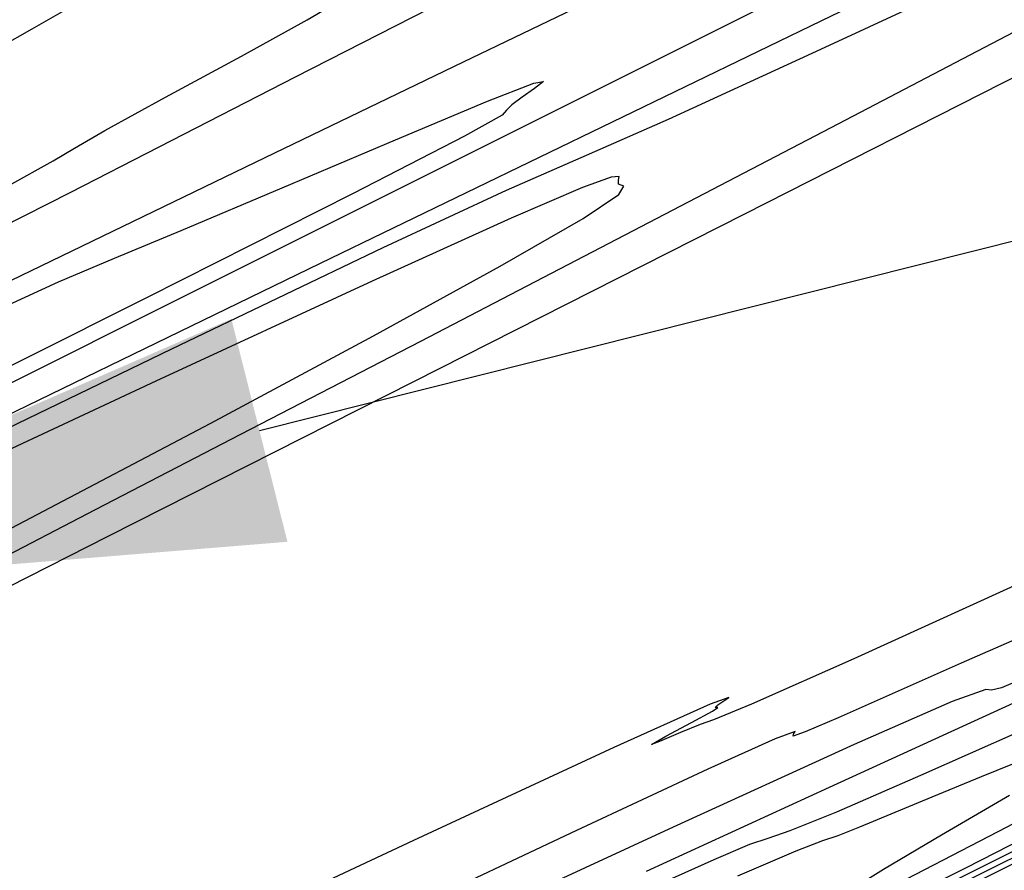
# Model space of a CAD drawing. Extents: x 3249832 to 3255657, y 13789405 to 13793316.
# Tile 589 of 656: x 3255051 to 3255080, y 13790606 to 13790631. Entities that reach past the tile are written whole.
import ezdxf

# ---------------------------------------------------------------- set-up
doc = ezdxf.new("R2010")
doc.units = 0
doc.header["$LTSCALE"] = 100
doc.header["$MEASUREMENT"] = 0
for name, color, linetype in [('GRATIO_CON', 10, 'CONTINUOUS'), ('GRATIO_ICON', 7, 'CONTINUOUS'), ('TARGETS_EAST', 7, 'CONTINUOUS')]:
    doc.layers.add(name, color=color, linetype=linetype)
doc.styles.add('Gratio_032316_contours$0$symbol', font='symbol.shx')
doc.linetypes.add('Gratio_032316_contours$0$DEPRESSION', pattern='A,0.3,["%",Gratio_032316_contours$0$symbol,S=0.05,R=180,X=0,Y=0],0.0001', length=0.3001)

# ---------------------------------------------------------------- blocks, each defined once
blk = doc.blocks.new('Gratio_032316_contours')
at = {"layer": 'GRATIO_CON', "color": 1, "linetype": 'Continuous', "flags": 128}
for points in [[(3255008.539, 13790604.099), (3255019.116, 13790609.215), (3255028.101, 13790613.577), (3255033.128, 13790616.004), (3255034.987, 13790616.883), (3255035.26, 13790616.995), (3255035.37, 13790617.042), (3255036.114, 13790617.418), (3255038.132, 13790618.441), (3255041.76, 13790620.274), (3255046.113, 13790622.474), (3255050.003, 13790624.443), (3255050.003, 13790624.443), (3255052.694, 13790625.813), (3255055.256, 13790627.126), (3255059.212, 13790629.155), (3255065.53, 13790632.388), (3255072.964, 13790636.192), (3255079.716, 13790639.651), (3255084.362, 13790642.043)], [(3255050.9, 13790626.005), (3255052.18, 13790626.714), (3255052.803, 13790627.089), (3255053.679, 13790627.596), (3255055.445, 13790628.561), (3255057.646, 13790629.754), (3255059.555, 13790630.807), (3255060.61, 13790631.435)], [(3255049.727, 13790629.506), (3255051.572, 13790630.549), (3255053, 13790631.364)], [(3255087.39, 13790636.978), (3255074.749, 13790630.917), (3255059.925, 13790623.74), (3255047.338, 13790617.626), (3255040.306, 13790614.208), (3255037.715, 13790612.95), (3255037.344, 13790612.77), (3255037.344, 13790612.77), (3255037.344, 13790612.768), (3255037.344, 13790612.766), (3255037.182, 13790612.685), (3255036.05, 13790612.126), (3255032.979, 13790610.612), (3255027.483, 13790607.902), (3255021.016, 13790604.706)], [(3255033.692, 13790605.76), (3255037.798, 13790607.731), (3255039.712, 13790608.671), (3255041.083, 13790609.373), (3255043.386, 13790610.548), (3255047.413, 13790612.593), (3255053.784, 13790615.823), (3255062.648, 13790620.313), (3255072.248, 13790625.18), (3255080.359, 13790629.303)], [(3255083.567, 13790634.171), (3255079.154, 13790632.13), (3255074.187, 13790629.828), (3255070.021, 13790627.921), (3255067.487, 13790626.805), (3255065.324, 13790625.855), (3255061.746, 13790624.191), (3255055.621, 13790621.254), (3255048.436, 13790617.779), (3255042.334, 13790614.823), (3255038.919, 13790613.18), (3255037.656, 13790612.584), (3255037.47, 13790612.507), (3255037.467, 13790612.51), (3255037.469, 13790612.505), (3255037.473, 13790612.495), (3255037.261, 13790612.372), (3255035.743, 13790611.594), (3255031.611, 13790609.507), (3255024.197, 13790605.779)], [(3255028.185, 13790603.969), (3255034.288, 13790606.853), (3255037.745, 13790608.497), (3255039.358, 13790609.283), (3255040.518, 13790609.874), (3255042.28, 13790610.773), (3255044.375, 13790611.836), (3255046.201, 13790612.764), (3255047.3, 13790613.327), (3255047.781, 13790613.579), (3255047.893, 13790613.65), (3255047.86, 13790613.652), (3255047.793, 13790613.639), (3255047.775, 13790613.65), (3255047.948, 13790613.753), (3255048.679, 13790614.14), (3255050.393, 13790615.032), (3255053.41, 13790616.596), (3255057.631, 13790618.783), (3255062.85, 13790621.489), (3255068.775, 13790624.566), (3255074.756, 13790627.684), (3255080.057, 13790630.466)], [(3255080.933, 13790614.784), (3255075.406, 13790612.268), (3255072.438, 13790610.948), (3255071.34, 13790610.496), (3255070.953, 13790610.362), (3255070.38, 13790610.123), (3255069.773, 13790609.862), (3255069.544, 13790609.782), (3255069.96, 13790610.019), (3255070.704, 13790610.416), (3255071.312, 13790610.747), (3255071.462, 13790610.851), (3255071.388, 13790610.85), (3255071.469, 13790610.931), (3255071.785, 13790611.14), (3255071.242, 13790610.952), (3255068.45, 13790609.695), (3255062.638, 13790606.994), (3255055.496, 13790603.642)], [(3255077.191, 13790604.902), (3255096.138, 13790614.332)], [(3255080.138, 13790612.845), (3255078.528, 13790612.138), (3255076.609, 13790611.286), (3255074.955, 13790610.555), (3255074.002, 13790610.148), (3255073.648, 13790610.023), (3255073.658, 13790610.077), (3255073.708, 13790610.16), (3255073.13, 13790609.946), (3255071.17, 13790609.062), (3255067.363, 13790607.279), (3255062.408, 13790604.939)], [(3255072.095, 13790602.546), (3255087.747, 13790610.337)], [(3255046.119, 13790613.518), (3255051.355, 13790616.257), (3255056.758, 13790619.107), (3255061.475, 13790621.635), (3255065.15, 13790623.656), (3255067.554, 13790625.044), (3255068.597, 13790625.744), (3255068.74, 13790625.979), (3255068.583, 13790626.041), (3255068.583, 13790626.041), (3255068.579, 13790626.154), (3255068.599, 13790626.264), (3255068.368, 13790626.248), (3255067.539, 13790625.946), (3255065.466, 13790625.052), (3255061.434, 13790623.221), (3255055.166, 13790620.32), (3255048.141, 13790617.048)], [(3255066.999, 13790600.191), (3255079.356, 13790606.341), (3255089.852, 13790611.598)], [(3255080.67, 13790611.837), (3255079.695, 13790611.428), (3255079.399, 13790611.357), (3255079.399, 13790611.357), (3255079.237, 13790611.376), (3255078.26, 13790611.023), (3255075.421, 13790609.784), (3255070.167, 13790607.381), (3255063.917, 13790604.487)], [(3255070.965, 13790602.346), (3255078.662, 13790606.201), (3255082.95, 13790608.392)], [(3255082.642, 13790612.165), (3255079.474, 13790610.716), (3255074.697, 13790608.527), (3255069.386, 13790606.094)], [(3255075.34, 13790605.577), (3255076.27, 13790606.161), (3255077.954, 13790607.159), (3255079.923, 13790608.311)], [(3255080.514, 13790609.41), (3255079.103, 13790608.843), (3255077.677, 13790608.255), (3255076.483, 13790607.756), (3255075.572, 13790607.377), (3255074.944, 13790607.131), (3255074.498, 13790606.979), (3255073.731, 13790606.684), (3255072.034, 13790605.96)]]:
    blk.add_lwpolyline(points, dxfattribs=at)
at = {"layer": 'GRATIO_CON', "color": 5, "linetype": 'Continuous', "flags": 128}
for points in [[(3255086.636, 13790638.179), (3255074.288, 13790631.952), (3255059.59, 13790624.588), (3255047.043, 13790618.315), (3255040.025, 13790614.806), (3255037.441, 13790613.51), (3255037.071, 13790613.324), (3255037.069, 13790613.327), (3255037.065, 13790613.332), (3255037.061, 13790613.338), (3255036.723, 13790613.178), (3255034.382, 13790612.03), (3255028.032, 13790608.905), (3255016.657, 13790603.304)], [(3255013.985, 13790604.991), (3255026.142, 13790611.086), (3255032.982, 13790614.513), (3255035.84, 13790615.938), (3255037.166, 13790616.584), (3255039.032, 13790617.485), (3255042.003, 13790618.919), (3255046.266, 13790620.979), (3255051.839, 13790623.672), (3255058.057, 13790626.676), (3255064.084, 13790629.588), (3255069.263, 13790632.09), (3255073.653, 13790634.212), (3255077.493, 13790636.07), (3255080.967, 13790637.747)]]:
    blk.add_lwpolyline(points, dxfattribs=at)
at = {"layer": 'GRATIO_CON', "color": 5, "linetype": 'Gratio_032316_contours$0$DEPRESSION', "flags": 128}
blk.add_lwpolyline([(3255064.785, 13790628.448), (3255066.128, 13790628.972), (3255066.411, 13790629.02), (3255066.15, 13790628.819), (3255065.792, 13790628.569), (3255065.493, 13790628.345), (3255065.339, 13790628.19), (3255065.204, 13790628.044), (3255064.115, 13790627.43), (3255060.89, 13790625.767), (3255054.908, 13790622.749), (3255047.787, 13790619.178), (3255041.711, 13790616.129), (3255038.318, 13790614.413), (3255037.074, 13790613.766), (3255036.902, 13790613.658), (3255036.89, 13790613.641), (3255036.78, 13790613.583), (3255036.478, 13790613.433), (3255035.936, 13790613.167), (3255035.295, 13790612.852), (3255034.74, 13790612.581), (3255034.295, 13790612.367), (3255033.325, 13790611.904), (3255031.033, 13790610.805), (3255026.993, 13790608.864), (3255022.262, 13790606.596), (3255018.271, 13790604.696), (3255016.007, 13790603.647), (3255014.688, 13790603.081), (3255013.086, 13790602.416), (3255010.394, 13790601.268), (3255007.481, 13790600.034), (3255005.631, 13790599.31), (3255005.746, 13790599.507), (3255007.183, 13790600.317), (3255008.913, 13790601.251), (3255010.116, 13790601.919), (3255010.805, 13790602.327), (3255011.2, 13790602.584), (3255011.487, 13790602.78), (3255011.721, 13790602.944), (3255011.918, 13790603.092), (3255012.24, 13790603.307), (3255013.409, 13790603.942), (3255016.286, 13790605.423), (3255021.303, 13790607.959), (3255027.159, 13790610.904), (3255032.121, 13790613.397), (3255034.992, 13790614.843), (3255036.723, 13790615.711), (3255038.804, 13790616.733), (3255042.277, 13790618.423), (3255046.413, 13790620.422), (3255050.038, 13790622.151), (3255052.341, 13790623.209), (3255053.961, 13790623.897), (3255055.899, 13790624.697), (3255058.829, 13790625.934), (3255062.113, 13790627.328), (3255064.785, 13790628.448)], close=True, dxfattribs=at)
at = {"layer": 'GRATIO_ICON', "color": 7, "linetype": 'Continuous', "flags": 128}
for points in [[(3255076.125, 13790605.452), (3255079.596, 13790607.255), (3255082.62, 13790608.832)], [(3255080.227, 13790610.158), (3255077.34, 13790608.878), (3255074.91, 13790607.817), (3255073.558, 13790607.27), (3255072.918, 13790607.055), (3255072.379, 13790606.873), (3255071.348, 13790606.437), (3255069.302, 13790605.513)]]:
    blk.add_lwpolyline(points, dxfattribs=at)

msp = doc.modelspace()

# ---------------------------------------------------------------- linework, layer by layer
at = {"layer": 'TARGETS_EAST'}
msp.add_line((3255058.167, 13790618.895), (3255240.098, 13790664.671), dxfattribs=at)
msp.add_solid([(3255058.98, 13790615.662), (3255057.354, 13790622.127), (3255038.772, 13790614.014)], dxfattribs=at)

# ---------------------------------------------------------------- block references
msp.add_blockref('Gratio_032316_contours', (0, 0), dxfattribs=at)

doc.saveas('drawing.dxf')
